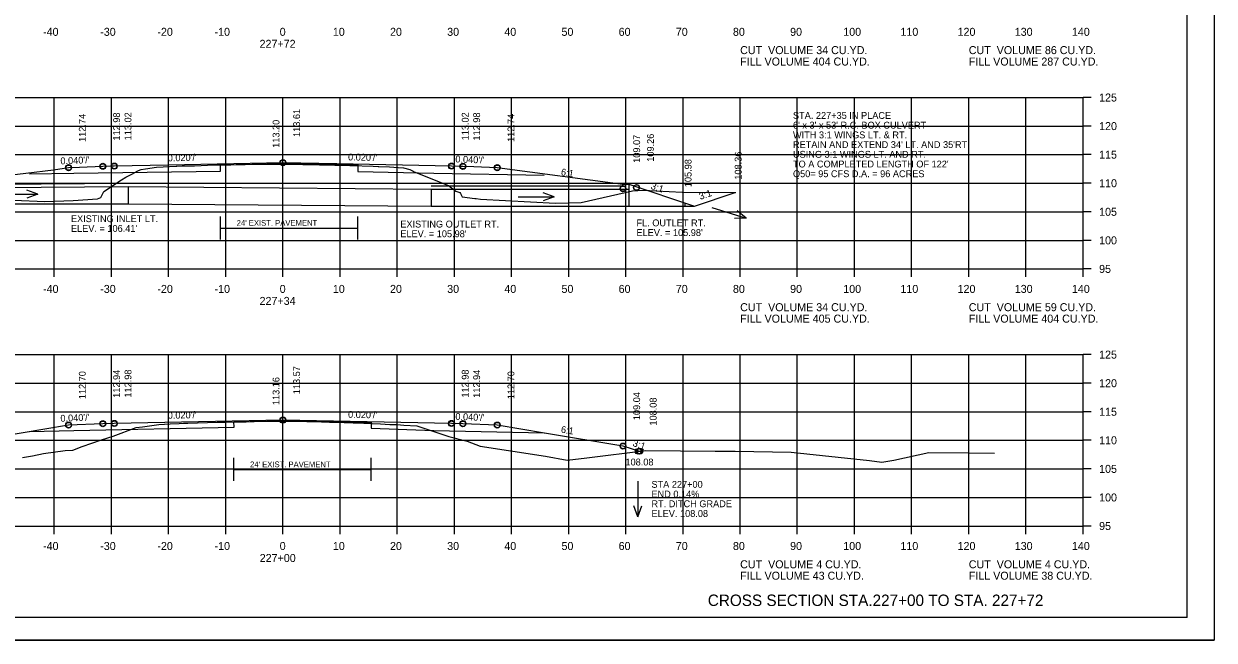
# Model space of a CAD drawing. Extents: x 1175611 to 1176402, y -433344 to -416213.
# Drawn here: x 1175735.6 to 1175943.9, y -423316.6 to -423208.8 of the extents above; entities that cross this region are included whole.
import ezdxf

# ---------------------------------------------------------------- set-up
doc = ezdxf.new("R2010")
doc.units = 0
for name, color, linetype in [('Default', 7, 'Continuous'), ('R_Alt Surface', 7, 'Continuous'), ('R_Axis', 7, 'Continuous'), ('R_Axis Annot', 7, 'Continuous'), ('R_Border', 7, 'Continuous'), ('R_Draft', 7, 'Continuous'), ('R_Exist Surface', 7, 'Continuous'), ('R_Fin Surface', 7, 'Continuous'), ('R_Grid', 7, 'Continuous'), ('R_No Plot', 7, 'Continuous'), ('R_Water', 7, 'Continuous'), ('R_Water Annot', 7, 'Continuous'), ('R_Xsect Elev', 7, 'Continuous'), ('R_Xsect Slope', 7, 'Continuous')]:
    doc.layers.add(name, color=color, linetype=linetype)

msp = doc.modelspace()

# ---------------------------------------------------------------- linework, layer by layer
at = {"layer": 'R_Alt Surface'}
for p, q in [((1175770.07, -423244.5), (1175794.07, -423244.5)), ((1175772.41, -423286.75), (1175796.41, -423286.75))]:
    msp.add_line(p, q, dxfattribs=at)
for points in [[(1175736.64, -423235.04), (1175744.4, -423234.89), (1175770.07, -423234.57), (1175770.07, -423233.42), (1175780.97, -423233.2), (1175794.07, -423233.46), (1175794.07, -423234.62), (1175807.4, -423234.89), (1175826.69, -423235.27)], [(1175770.07, -423246.5), (1175770.07, -423242.5)], [(1175794.07, -423246.5), (1175794.07, -423242.5)], [(1175736.64, -423280.1), (1175744.4, -423279.94), (1175772.43, -423279.38), (1175772.41, -423278.43), (1175780.97, -423278.26), (1175796.41, -423278.57), (1175796.39, -423279.52), (1175807.4, -423279.94), (1175826.69, -423280.33)], [(1175772.41, -423288.75), (1175772.41, -423284.75)], [(1175796.41, -423288.75), (1175796.41, -423284.75)]]:
    msp.add_lwpolyline(points, dxfattribs=at)
at = {"layer": 'R_Axis'}
for p, q in [((1175920.97, -423251.66), (1175920.97, -423221.66)), ((1175922.37, -423221.66), (1175920.97, -423221.66)), ((1175922.37, -423226.66), (1175920.97, -423226.66)), ((1175922.37, -423231.66), (1175920.97, -423231.66)), ((1175922.37, -423236.66), (1175920.97, -423236.66)), ((1175922.37, -423241.66), (1175920.97, -423241.66)), ((1175922.37, -423246.66), (1175920.97, -423246.66)), ((1175640.97, -423251.66), (1175920.97, -423251.66)), ((1175740.97, -423253.06), (1175740.97, -423251.66)), ((1175750.97, -423253.06), (1175750.97, -423251.66)), ((1175760.97, -423253.06), (1175760.97, -423251.66)), ((1175770.97, -423253.06), (1175770.97, -423251.66)), ((1175780.97, -423253.06), (1175780.97, -423251.66)), ((1175790.97, -423253.06), (1175790.97, -423251.66)), ((1175800.97, -423253.06), (1175800.97, -423251.66)), ((1175810.97, -423253.06), (1175810.97, -423251.66)), ((1175820.97, -423253.06), (1175820.97, -423251.66)), ((1175830.97, -423253.06), (1175830.97, -423251.66)), ((1175840.97, -423253.06), (1175840.97, -423251.66)), ((1175850.97, -423253.06), (1175850.97, -423251.66)), ((1175860.97, -423253.06), (1175860.97, -423251.66)), ((1175870.97, -423253.06), (1175870.97, -423251.66)), ((1175880.97, -423253.06), (1175880.97, -423251.66)), ((1175890.97, -423253.06), (1175890.97, -423251.66)), ((1175900.97, -423253.06), (1175900.97, -423251.66)), ((1175910.97, -423253.06), (1175910.97, -423251.66)), ((1175920.97, -423253.06), (1175920.97, -423251.66)), ((1175922.37, -423251.66), (1175920.97, -423251.66)), ((1175920.97, -423296.66), (1175920.97, -423266.66)), ((1175922.37, -423266.66), (1175920.97, -423266.66)), ((1175922.37, -423271.66), (1175920.97, -423271.66)), ((1175922.37, -423276.66), (1175920.97, -423276.66)), ((1175922.37, -423281.66), (1175920.97, -423281.66)), ((1175922.37, -423286.66), (1175920.97, -423286.66)), ((1175922.37, -423291.66), (1175920.97, -423291.66)), ((1175640.97, -423296.66), (1175920.97, -423296.66)), ((1175740.97, -423298.06), (1175740.97, -423296.66)), ((1175750.97, -423298.06), (1175750.97, -423296.66)), ((1175760.97, -423298.06), (1175760.97, -423296.66)), ((1175770.97, -423298.06), (1175770.97, -423296.66)), ((1175780.97, -423298.06), (1175780.97, -423296.66)), ((1175790.97, -423298.06), (1175790.97, -423296.66)), ((1175800.97, -423298.06), (1175800.97, -423296.66)), ((1175810.97, -423298.06), (1175810.97, -423296.66)), ((1175820.97, -423298.06), (1175820.97, -423296.66)), ((1175830.97, -423298.06), (1175830.97, -423296.66)), ((1175840.97, -423298.06), (1175840.97, -423296.66)), ((1175850.97, -423298.06), (1175850.97, -423296.66)), ((1175860.97, -423298.06), (1175860.97, -423296.66)), ((1175870.97, -423298.06), (1175870.97, -423296.66)), ((1175880.97, -423298.06), (1175880.97, -423296.66)), ((1175890.97, -423298.06), (1175890.97, -423296.66)), ((1175900.97, -423298.06), (1175900.97, -423296.66)), ((1175910.97, -423298.06), (1175910.97, -423296.66)), ((1175920.97, -423298.06), (1175920.97, -423296.66)), ((1175922.37, -423296.66), (1175920.97, -423296.66))]:
    msp.add_line(p, q, dxfattribs=at)
at = {"layer": 'R_Border'}
for q in [(1175939.15, -423107.2), (1175622.97, -423312.66)]:
    msp.add_line((1175939.15, -423312.66), q, dxfattribs=at)
at = {"layer": 'R_Exist Surface'}
for points in [[(1175728.39, -423239.37), (1175739.32, -423239.86), (1175744.3, -423239.66), (1175748.52, -423239.37), (1175749.1, -423239.14), (1175749.67, -423238.11), (1175752.76, -423236.04), (1175753.51, -423235.6), (1175754.55, -423235.08), (1175755.59, -423234.51), (1175755.99, -423234.29), (1175756.15, -423234.23), (1175756.94, -423234.15), (1175758.87, -423233.87), (1175762.31, -423233.69), (1175762.38, -423233.69), (1175762.43, -423233.69), (1175763.37, -423233.63), (1175763.46, -423233.63), (1175765.37, -423233.6), (1175765.52, -423233.6), (1175768.97, -423233.46), (1175769.07, -423233.46), (1175771.76, -423233.45), (1175771.84, -423233.44), (1175774.09, -423233.36), (1175774.11, -423233.36), (1175774.17, -423233.36), (1175774.39, -423233.36), (1175781.34, -423233.31), (1175781.53, -423233.31), (1175787.35, -423233.42), (1175787.43, -423233.42), (1175792.7, -423233.55), (1175792.75, -423233.55), (1175792.84, -423233.56), (1175796.75, -423233.7), (1175796.79, -423233.7), (1175797.66, -423233.71), (1175797.73, -423233.71), (1175799.63, -423233.81), (1175801.15, -423233.89), (1175802.07, -423233.96), (1175803.17, -423234.28), (1175803.79, -423234.56), (1175803.93, -423234.67), (1175809.97, -423237.08), (1175811.25, -423238.04), (1175811.92, -423238.29), (1175812.02, -423238.45), (1175812.35, -423239.02), (1175814.55, -423239.33), (1175814.78, -423239.36), (1175815.55, -423239.45), (1175828.66, -423240.16), (1175833.16, -423240.04), (1175842.13, -423237.98), (1175843.98, -423237.87), (1175850.82, -423238.25), (1175860.19, -423238.28)], [(1175735.42, -423284.64), (1175737.14, -423284.37), (1175739.06, -423283.95), (1175742.86, -423283.46), (1175744.24, -423283.36), (1175745.85, -423282.74), (1175749.25, -423281.59), (1175751.29, -423280.92), (1175755.28, -423279.39), (1175756.4, -423279.28), (1175759.25, -423278.91), (1175761.27, -423278.79), (1175762.83, -423278.7), (1175763.57, -423278.67), (1175763.82, -423278.65), (1175764.35, -423278.64), (1175769.47, -423278.51), (1175770.15, -423278.48), (1175770.87, -423278.48), (1175772.73, -423278.44), (1175773.17, -423278.43), (1175774.52, -423278.4), (1175775.64, -423278.37), (1175775.97, -423278.36), (1175779.8, -423278.33), (1175781.16, -423278.32), (1175785.13, -423278.37), (1175786.27, -423278.39), (1175789.15, -423278.48), (1175790.12, -423278.51), (1175793.29, -423278.6), (1175795.13, -423278.67), (1175798.06, -423278.79), (1175799.7, -423278.87), (1175800.91, -423278.92), (1175801.56, -423278.95), (1175802.12, -423278.99), (1175804.41, -423279.11), (1175806.15, -423279.69), (1175810.02, -423281), (1175813.21, -423281.81), (1175815.46, -423282.67), (1175826.9, -423284.42), (1175830.69, -423285.12), (1175834.17, -423284.72), (1175844.45, -423283.42), (1175856.57, -423283.57), (1175860.12, -423283.58), (1175869.9, -423283.72), (1175883.6, -423285.18), (1175885.76, -423285.5), (1175887.84, -423285.12), (1175893.99, -423283.8), (1175900.98, -423283.86), (1175905.48, -423283.9)]]:
    msp.add_lwpolyline(points, dxfattribs=at)
at = {"layer": 'R_Fin Surface'}
for points in [[(1175705.92, -423239.02), (1175709.64, -423240.25), (1175720.47, -423236.64), (1175721.42, -423236.64), (1175740.83, -423234.34), (1175743.47, -423233.9), (1175745.39, -423233.83), (1175749.47, -423233.66), (1175750.83, -423233.64), (1175751.47, -423233.62), (1175760.91, -423233.43), (1175780.97, -423233.03), (1175790.41, -423233.22), (1175810.47, -423233.62), (1175811.83, -423233.65), (1175812.47, -423233.66), (1175814.39, -423233.74), (1175818.47, -423233.9), (1175840.47, -423236.85), (1175841.47, -423236.85), (1175852.96, -423240.68), (1175860.1, -423238.31)], [(1175717.66, -423283.9), (1175721.47, -423282.63), (1175735.2, -423280.34), (1175743.47, -423278.96), (1175749.47, -423278.72), (1175751.47, -423278.68), (1175780.97, -423278.09), (1175810.47, -423278.68), (1175812.47, -423278.72), (1175818.47, -423278.96), (1175826.75, -423280.34), (1175840.47, -423282.63), (1175843.34, -423283.58), (1175843.44, -423283.55)]]:
    msp.add_lwpolyline(points, dxfattribs=at)
at = {"layer": 'R_Grid'}
for p, q in [((1175640.97, -423221.66), (1175920.97, -423221.66)), ((1175740.97, -423251.66), (1175740.97, -423221.66)), ((1175750.97, -423251.66), (1175750.97, -423221.66)), ((1175760.97, -423251.66), (1175760.97, -423221.66)), ((1175770.97, -423251.66), (1175770.97, -423221.66)), ((1175780.97, -423251.66), (1175780.97, -423221.66)), ((1175790.97, -423251.66), (1175790.97, -423221.66)), ((1175800.97, -423251.66), (1175800.97, -423221.66)), ((1175810.97, -423251.66), (1175810.97, -423221.66)), ((1175820.97, -423251.66), (1175820.97, -423221.66)), ((1175830.97, -423251.66), (1175830.97, -423221.66)), ((1175840.97, -423251.66), (1175840.97, -423221.66)), ((1175850.97, -423251.66), (1175850.97, -423221.66)), ((1175860.97, -423251.66), (1175860.97, -423221.66)), ((1175870.97, -423251.66), (1175870.97, -423221.66)), ((1175880.97, -423251.66), (1175880.97, -423221.66)), ((1175890.97, -423251.66), (1175890.97, -423221.66)), ((1175900.97, -423251.66), (1175900.97, -423221.66)), ((1175910.97, -423251.66), (1175910.97, -423221.66)), ((1175920.97, -423251.66), (1175920.97, -423221.66)), ((1175640.97, -423226.66), (1175920.97, -423226.66)), ((1175640.97, -423231.66), (1175920.97, -423231.66)), ((1175640.97, -423236.66), (1175920.97, -423236.66)), ((1175640.97, -423241.66), (1175920.97, -423241.66)), ((1175640.97, -423246.66), (1175920.97, -423246.66)), ((1175640.97, -423251.66), (1175920.97, -423251.66)), ((1175640.97, -423266.66), (1175920.97, -423266.66)), ((1175740.97, -423296.66), (1175740.97, -423266.66)), ((1175750.97, -423296.66), (1175750.97, -423266.66)), ((1175760.97, -423296.66), (1175760.97, -423266.66)), ((1175770.97, -423296.66), (1175770.97, -423266.66)), ((1175780.97, -423296.66), (1175780.97, -423266.66)), ((1175790.97, -423296.66), (1175790.97, -423266.66)), ((1175800.97, -423296.66), (1175800.97, -423266.66)), ((1175810.97, -423296.66), (1175810.97, -423266.66)), ((1175820.97, -423296.66), (1175820.97, -423266.66)), ((1175830.97, -423296.66), (1175830.97, -423266.66)), ((1175840.97, -423296.66), (1175840.97, -423266.66)), ((1175850.97, -423296.66), (1175850.97, -423266.66)), ((1175860.97, -423296.66), (1175860.97, -423266.66)), ((1175870.97, -423296.66), (1175870.97, -423266.66)), ((1175880.97, -423296.66), (1175880.97, -423266.66)), ((1175890.97, -423296.66), (1175890.97, -423266.66)), ((1175900.97, -423296.66), (1175900.97, -423266.66)), ((1175910.97, -423296.66), (1175910.97, -423266.66)), ((1175920.97, -423296.66), (1175920.97, -423266.66)), ((1175640.97, -423271.66), (1175920.97, -423271.66)), ((1175640.97, -423276.66), (1175920.97, -423276.66)), ((1175640.97, -423281.66), (1175920.97, -423281.66)), ((1175640.97, -423286.66), (1175920.97, -423286.66)), ((1175640.97, -423291.66), (1175920.97, -423291.66)), ((1175640.97, -423296.66), (1175920.97, -423296.66))]:
    msp.add_line(p, q, dxfattribs=at)
at = {"layer": 'R_No Plot'}
msp.add_line((1175610.57, -423316.64), (1175943.91, -423316.64), dxfattribs=at)
msp.add_lwpolyline([(1175610.57, -423103.31), (1175943.91, -423103.31), (1175943.91, -423316.65), (1175610.57, -423316.65)], close=True, dxfattribs=at)
for centre in [(1175780.97, -423233.03), (1175780.97, -423233.11), (1175743.47, -423233.9), (1175743.47, -423233.98), (1175749.47, -423233.66), (1175749.47, -423233.74), (1175751.47, -423233.62), (1175751.47, -423233.7), (1175810.47, -423233.62), (1175810.47, -423233.7), (1175812.47, -423233.66), (1175812.47, -423233.74), (1175818.47, -423233.9), (1175818.47, -423233.98), (1175840.47, -423237.57), (1175840.47, -423237.65), (1175842.83, -423237.4), (1175842.83, -423237.4), (1175842.85, -423237.42), (1175743.47, -423278.96), (1175743.47, -423279.03), (1175749.47, -423278.72), (1175749.47, -423278.79), (1175751.47, -423278.68), (1175751.47, -423278.75), (1175780.97, -423278.09), (1175780.97, -423278.16), (1175810.47, -423278.68), (1175810.47, -423278.75), (1175812.47, -423278.72), (1175812.47, -423278.79), (1175818.47, -423278.96), (1175818.47, -423279.03), (1175840.47, -423282.63), (1175840.47, -423282.7), (1175843.44, -423283.55), (1175843.44, -423283.55), (1175843.14, -423283.59), (1175843.34, -423283.58), (1175843.34, -423283.58)]:
    msp.add_circle(centre, 0.5, dxfattribs=at)
at = {"layer": 'R_Water'}
for p, q in [((1175720.47, -423237.48), (1175753.92, -423237.25)), ((1175721.42, -423236.9), (1175753.92, -423236.67)), ((1175753.92, -423237.25), (1175806.88, -423237.68)), ((1175753.94, -423240.25), (1175753.94, -423237.25)), ((1175806.9, -423237.1), (1175840.47, -423237.1)), ((1175840.47, -423237.1), (1175840.47, -423236.85)), ((1175840.47, -423236.85), (1175841.47, -423236.85)), ((1175841.47, -423236.85), (1175841.47, -423240.68)), ((1175806.9, -423237.68), (1175806.9, -423240.68)), ((1175806.9, -423237.68), (1175841.47, -423237.68)), ((1175709.64, -423240.25), (1175753.94, -423240.25)), ((1175753.94, -423240.25), (1175806.9, -423240.68)), ((1175806.9, -423240.68), (1175852.96, -423240.68)), ((1175851.28, -423240.12), (1175851.28, -423240.68))]:
    msp.add_line(p, q, dxfattribs=at)
at = {"layer": 'R_Water Annot'}
for p, q in [((1175731.81, -423238.57), (1175738.1, -423238.57)), ((1175738.1, -423238.57), (1175736.17, -423237.87)), ((1175738.1, -423238.57), (1175736.17, -423239.27)), ((1175822.15, -423239.05), (1175828.44, -423239.05)), ((1175828.44, -423239.05), (1175826.52, -423238.35)), ((1175828.44, -423239.05), (1175826.52, -423239.75)), ((1175856.04, -423240.9), (1175862.05, -423242.76)), ((1175862.05, -423242.76), (1175860, -423242.86)), ((1175862.05, -423242.76), (1175860.42, -423241.52)), ((1175843.06, -423288.79), (1175843.06, -423295.07)), ((1175843.06, -423295.07), (1175842.36, -423293.15)), ((1175843.06, -423295.07), (1175843.76, -423293.15))]:
    msp.add_line(p, q, dxfattribs=at)

# ---------------------------------------------------------------- texts
at = {"layer": 'Default'}
for s, p in [('CUT  VOLUME 34 CU.YD.', (1175860.97, -423214.06)), ('CUT  VOLUME 86 CU.YD.', (1175900.97, -423214.06)), ('FILL VOLUME 404 CU.YD.', (1175860.97, -423216.06)), ('FILL VOLUME 287 CU.YD.', (1175900.97, -423216.06)), ('CUT  VOLUME 34 CU.YD.', (1175860.97, -423259.06)), ('CUT  VOLUME 59 CU.YD.', (1175900.97, -423259.06)), ('FILL VOLUME 405 CU.YD.', (1175860.97, -423261.06)), ('FILL VOLUME 404 CU.YD.', (1175900.97, -423261.06)), ('CUT  VOLUME 4 CU.YD.', (1175860.97, -423304.06)), ('CUT  VOLUME 4 CU.YD.', (1175900.97, -423304.06)), ('FILL VOLUME 43 CU.YD.', (1175860.97, -423306.06)), ('FILL VOLUME 38 CU.YD.', (1175900.97, -423306.06))]:
    msp.add_text(s, height=1.4, dxfattribs=at).set_placement(p)
at = {"layer": 'R_Alt Surface'}
for p in [(1175772.89, -423244.11), (1175775.23, -423286.37)]:
    msp.add_text("24' EXIST. PAVEMENT", height=1, dxfattribs=at).set_placement(p)
at = {"layer": 'R_Axis Annot'}
for s, p in [('-40', (1175739.01, -423210.86)), ('-30', (1175749.01, -423210.86)), ('-20', (1175759.01, -423210.86)), ('-10', (1175769.01, -423210.86)), ('0', (1175780.41, -423210.86)), ('10', (1175789.71, -423210.86)), ('20', (1175799.71, -423210.86)), ('30', (1175809.71, -423210.86)), ('40', (1175819.71, -423210.86)), ('50', (1175829.71, -423210.86)), ('60', (1175839.71, -423210.86)), ('70', (1175849.71, -423210.86)), ('80', (1175859.71, -423210.86)), ('90', (1175869.71, -423210.86)), ('100', (1175879.01, -423210.86)), ('110', (1175889.01, -423210.86)), ('120', (1175899.01, -423210.86)), ('130', (1175909.01, -423210.86)), ('140', (1175919.01, -423210.86)), ('227+72', (1175776.89, -423212.96)), ('125', (1175923.77, -423222.36)), ('120', (1175923.77, -423227.36)), ('115', (1175923.77, -423232.36)), ('110', (1175923.77, -423237.36)), ('105', (1175923.77, -423242.36)), ('100', (1175923.77, -423247.36)), ('95', (1175923.77, -423252.36)), ('-40', (1175739.01, -423255.86)), ('-30', (1175749.01, -423255.86)), ('-20', (1175759.01, -423255.86)), ('-10', (1175769.01, -423255.86)), ('0', (1175780.41, -423255.86)), ('10', (1175789.71, -423255.86)), ('20', (1175799.71, -423255.86)), ('30', (1175809.71, -423255.86)), ('40', (1175819.71, -423255.86)), ('50', (1175829.71, -423255.86)), ('60', (1175839.71, -423255.86)), ('70', (1175849.71, -423255.86)), ('80', (1175859.71, -423255.86)), ('90', (1175869.71, -423255.86)), ('100', (1175879.01, -423255.86)), ('110', (1175889.01, -423255.86)), ('120', (1175899.01, -423255.86)), ('130', (1175909.01, -423255.86)), ('140', (1175919.01, -423255.86)), ('227+34', (1175776.89, -423257.96)), ('125', (1175923.77, -423267.36)), ('120', (1175923.77, -423272.36)), ('115', (1175923.77, -423277.36)), ('110', (1175923.77, -423282.36)), ('105', (1175923.77, -423287.36)), ('100', (1175923.77, -423292.36)), ('95', (1175923.77, -423297.36)), ('-40', (1175739.01, -423300.86)), ('-30', (1175749.01, -423300.86)), ('-20', (1175759.01, -423300.86)), ('-10', (1175769.01, -423300.86)), ('0', (1175780.41, -423300.86)), ('10', (1175789.71, -423300.86)), ('20', (1175799.71, -423300.86)), ('30', (1175809.71, -423300.86)), ('40', (1175819.71, -423300.86)), ('50', (1175829.71, -423300.86)), ('60', (1175839.71, -423300.86)), ('70', (1175849.71, -423300.86)), ('80', (1175859.71, -423300.86)), ('90', (1175869.71, -423300.86)), ('100', (1175879.01, -423300.86)), ('110', (1175889.01, -423300.86)), ('120', (1175899.01, -423300.86)), ('130', (1175909.01, -423300.86)), ('140', (1175919.01, -423300.86)), ('227+00', (1175776.91, -423302.96))]:
    msp.add_text(s, height=1.4, dxfattribs=at).set_placement(p)
at = {"layer": 'R_Draft'}
msp.add_text('CROSS SECTION STA.227+00 TO STA. 227+72', height=2, dxfattribs=at).set_placement((1175855.31, -423310.66))
at = {"layer": 'R_Water Annot'}
for s, p in [('STA. 227+35 IN PLACE', (1175870.21, -423225.4)), ("6' x 3' x 53' R.C. BOX CULVERT ", (1175870.21, -423227.1)), ('WITH 3:1 WINGS LT. & RT.', (1175870.21, -423228.8)), ('USING 3:1 WINGS LT. AND RT.', (1175870.21, -423232.2)), ("RETAIN AND EXTEND 34' LT. AND 35'RT.", (1175870.21, -423230.5)), ("TO A COMPLETED LENGTH OF 122'", (1175870.21, -423233.9)), ('Q50= 95 CFS D.A. = 96 ACRES', (1175870.21, -423235.6)), ('EXISTING INLET LT.', (1175743.89, -423243.47)), ('EXISTING OUTLET RT.', (1175801.51, -423244.41)), ('FL. OUTLET RT.', (1175842.83, -423244.2)), ("ELEV. = 106.41'", (1175743.89, -423245.17)), ("ELEV. = 105.98'", (1175801.51, -423246.11)), ("ELEV. = 105.98'", (1175842.83, -423245.9)), ('STA 227+00', (1175845.45, -423289.97)), ('END 0.14%', (1175845.45, -423291.67)), ('RT. DITCH GRADE', (1175845.45, -423293.37)), ('ELEV. 108.08', (1175845.45, -423295.07))]:
    msp.add_text(s, height=1.2, dxfattribs=at).set_placement(p)
at = {"layer": 'R_Xsect Elev'}
for s, p in [('112.74', (1175746.47, -423229.43)), ('112.98', (1175752.47, -423229.19)), ('113.02', (1175754.47, -423229.15)), ('113.61', (1175783.97, -423228.56)), ('113.02', (1175813.47, -423229.15)), ('112.98', (1175815.47, -423229.19)), ('112.74', (1175821.47, -423229.43)), ('113.20', (1175780.37, -423230.46)), ('109.07', (1175843.47, -423233.09)), ('109.26', (1175845.88, -423232.9)), ('105.98', (1175852.46, -423237.35)), ('108.36', (1175861.23, -423236.04)), ('112.70', (1175746.47, -423274.46)), ('112.94', (1175752.47, -423274.22)), ('112.98', (1175754.47, -423274.18)), ('113.57', (1175783.97, -423273.59)), ('112.98', (1175813.47, -423274.18)), ('112.94', (1175815.47, -423274.22)), ('112.70', (1175821.47, -423274.46)), ('113.16', (1175780.37, -423275.5)), ('109.04', (1175843.47, -423278.13)), ('108.08', (1175846.35, -423279.08))]:
    msp.add_text(s, height=1.2, rotation=90, dxfattribs=at).set_placement(p)
msp.add_text('108.08', height=1.2, dxfattribs=at).set_placement((1175840.9, -423286.06))
at = {"layer": 'R_Xsect Slope'}
for s, rotation, p in [("0.040'/'", 2.2906, (1175742.07, -423233.36)), ("0.020'/'", 1.1458, (1175760.83, -423232.84)), ("0.020'/'", 358.8542, (1175792.36, -423232.66)), ("0.040'/'", 357.7094, (1175811.12, -423233.01)), ('6:1', 350.5377, (1175829.55, -423235.24)), ('3:1', 341.5651, (1175845.24, -423237.62)), ('3:1', 18.4349, (1175854, -423239.57)), ("0.020'/'", 1.1458, (1175760.83, -423277.89)), ("0.020'/'", 358.8542, (1175792.36, -423277.72)), ("0.040'/'", 2.2906, (1175742.07, -423278.42)), ("0.040'/'", 357.7094, (1175811.12, -423278.07)), ('6:1', 350.5377, (1175829.55, -423280.3)), ('3:1', 341.5651, (1175842.07, -423282.63))]:
    msp.add_text(s, height=1.2, rotation=rotation, dxfattribs=at).set_placement(p)

doc.saveas('drawing.dxf')
